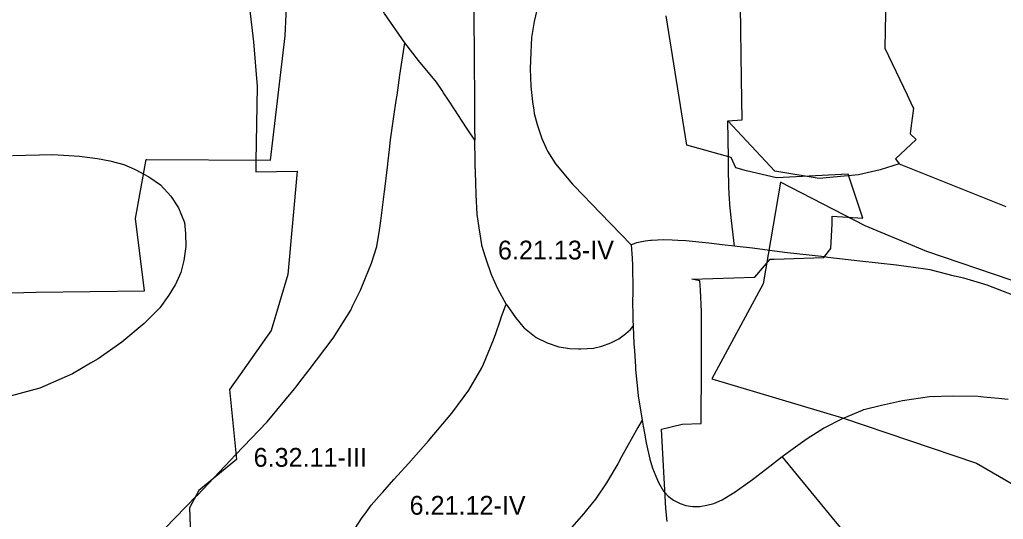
# Model space of a CAD drawing. Extents: x -555156 to -540209, y -1046851 to -1035695.
# Drawn here: x -542661 to -542138, y -1038966 to -1038700 of the extents above; entities that cross this region are included whole.
import ezdxf

# ---------------------------------------------------------------- set-up
doc = ezdxf.new("R2010")
doc.units = 0
for name, color, linetype in [('Vrstva 12', 7, 'Continuous'), ('Vrstva 27', 7, 'Continuous'), ('Vrstva 28', 7, 'Continuous'), ('Vrstva 29', 7, 'Continuous')]:
    doc.layers.add(name, color=color, linetype=linetype)

msp = doc.modelspace()

# ---------------------------------------------------------------- linework, layer by layer
at = {"layer": 'Vrstva 12'}
for points in [[(-542540.33, -1038683.26), (-542537.06, -1038711.98), (-542535.07, -1038735.63), (-542535.78, -1038775.61), (-542535.88492, -1038781.067528), (-542513.89, -1038780.66), (-542518.8, -1038835.68), (-542527.57, -1038865.44), (-542546.27, -1038891.82), (-542549.81, -1038896.81), (-542546.02, -1038934.08), (-542566.19, -1038950.58), (-542571.16, -1038959.76), (-542570.2, -1038984.03)], [(-542317.12, -1038966.99), (-542317.7, -1038960.14), (-542320.12, -1038917.91), (-542309.07, -1038915.24), (-542298.96, -1038914.89), (-542298.95, -1038911.66), (-542298.87, -1038887.45), (-542298.84, -1038876.22), (-542298.77, -1038855.33), (-542299.4, -1038843.98), (-542299.68, -1038838.97), (-542303.96, -1038838.14), (-542270.5, -1038837.04), (-542262.31, -1038827.56), (-542260.18, -1038827.49), (-542233.65, -1038826.6), (-542230.06, -1038821.9), (-542229.31, -1038808.64), (-542229.219338, -1038804.635977), (-542213.03, -1038805.77), (-542220.79, -1038782.25), (-542258.9, -1038784.22), (-542274.94, -1038780.54), (-542280.6, -1038779), (-542282.96, -1038773.42), (-542306.58, -1038766.88), (-542317.64, -1038698.07)]]:
    msp.add_lwpolyline(points, dxfattribs=at)
at = {"layer": 'Vrstva 28'}
for points in [[(-542456.64, -1038712.51), (-542467.36, -1038696.81), (-542473.64, -1038685.3), (-542475.2, -1038682.43), (-542476.2, -1038680.22), (-542479.84, -1038672.16), (-542482.42, -1038660.7), (-542482.72, -1038659.35), (-542485.59, -1038643.92), (-542485.61, -1038643.73), (-542487.31, -1038623.71), (-542487.68, -1038619.33), (-542487.46, -1038609.8)], [(-542200.33, -1038668.82), (-542201.33, -1038715.33), (-542189.48, -1038740.2), (-542186.59, -1038746.26), (-542186.12, -1038747.25), (-542186.61, -1038751.22), (-542187.27, -1038756.5), (-542187.81, -1038760.83), (-542184.6, -1038763.83), (-542195.59, -1038774.11), (-542193.74, -1038776.8)], [(-542385.09, -1038689.61), (-542387.78, -1038701.12), (-542389.12, -1038709.64), (-542389.57, -1038717.41), (-542389.87, -1038726.22), (-542389.5, -1038735.48), (-542388.61, -1038743.85), (-542387.96, -1038748.24), (-542387.71, -1038749.98), (-542386.22, -1038755.81), (-542383.68, -1038763.28), (-542380.69, -1038770), (-542376.36, -1038776.73), (-542367.4, -1038787.64), (-542366.59, -1038788.49), (-542352.57, -1038803.11), (-542336.21, -1038819.92)], [(-542419.8, -1038692.08), (-542419.62, -1038725.71), (-542419.61, -1038726.52), (-542419.55, -1038737.77), (-542419.52, -1038745.3), (-542419.45, -1038757.26), (-542419.41, -1038764.14)], [(-542284.83, -1038753.92), (-542277.18, -1038753.46), (-542277.51, -1038731.63), (-542278.1, -1038692.99), (-542272.87, -1038692.45)], [(-542615.06, -1039002.55), (-542578.66, -1038965.04), (-542567.29, -1038953.32), (-542566.89, -1038952.91), (-542549.26, -1038934.39), (-542546.56, -1038931.55), (-542529.78, -1038913.94), (-542515.3, -1038896.51), (-542514.35, -1038895.37), (-542512.36, -1038892.75), (-542508, -1038886.99), (-542494.75, -1038869.48), (-542485.34, -1038854.57), (-542484.33, -1038852.56), (-542480.05, -1038844.05), (-542477.42, -1038837.47), (-542474.29, -1038829.66), (-542472.88, -1038825.28), (-542471.42, -1038820.77), (-542470.07, -1038811.99), (-542469.33, -1038807.17), (-542467.31, -1038791.47), (-542466.98, -1038788.86), (-542465.79, -1038778.55), (-542465.4, -1038775.18), (-542464.69, -1038769.11), (-542464.1, -1038764.02), (-542463.05, -1038756.64), (-542462.52, -1038752.94), (-542462.34, -1038751.68), (-542461.13, -1038743.21), (-542460.7, -1038740.22), (-542459.16, -1038729.74), (-542456.64, -1038712.51)], [(-542419.41, -1038764.14), (-542423, -1038758.64), (-542426.35, -1038753.51), (-542429.57, -1038748.58), (-542430.24, -1038747.55), (-542433.31, -1038742.95), (-542435.93, -1038739.02), (-542436.73, -1038737.82), (-542439.68, -1038733.4), (-542449.32, -1038721.92), (-542456.64, -1038712.51)], [(-542282.83, -1038806.87), (-542283.65, -1038798.54), (-542283.73, -1038797.75), (-542283.89, -1038795.51), (-542284.33, -1038789.38), (-542284.43, -1038778.99), (-542284.48, -1038773.69), (-542284.48, -1038773.63), (-542284.83, -1038753.92)], [(-542215.35, -1038782.74), (-542236.28, -1038784.61), (-542259.78, -1038780.72), (-542284.83, -1038753.92)], [(-542402.72, -1038851.35), (-542407.05, -1038843.28), (-542410.22, -1038836.16), (-542410.64, -1038835.21), (-542413.18, -1038828), (-542413.65, -1038826.5), (-542415.57, -1038820.26), (-542415.64, -1038819.86), (-542416.75, -1038813.01), (-542416.91, -1038812.04), (-542418.1, -1038803.52), (-542418.55, -1038793.21), (-542418.8, -1038786.53), (-542419.15, -1038776.92), (-542419.18, -1038775.53), (-542419.41, -1038764.14)], [(-542665.16, -1038772.39), (-542643.72, -1038771.87), (-542629.61, -1038772.65), (-542619.97, -1038773.92), (-542613.4, -1038775.27), (-542605.93, -1038777.21), (-542600.4, -1038779.72), (-542599.66, -1038780.05), (-542595.4, -1038782.32), (-542592.64, -1038783.79), (-542586.52, -1038787.97), (-542580.99, -1038793.95), (-542576.96, -1038800.23), (-542573.82, -1038808), (-542573.22, -1038813.83), (-542573.07, -1038820.85), (-542574.12, -1038828.17), (-542575.76, -1038834.6), (-542578.6, -1038840.88), (-542578.74, -1038841.12), (-542582.03, -1038846.7), (-542586.85, -1038853.34), (-542595.22, -1038861.71), (-542607.02, -1038871.57), (-542619.71, -1038880.54), (-542623.65, -1038882.84), (-542633.3, -1038888.46), (-542650.63, -1038896.08), (-542671.09, -1038901.61)], [(-542193.74, -1038776.8), (-542203.79, -1038779.92), (-542215.35, -1038782.74)], [(-542193.74, -1038776.8), (-542136.9, -1038799.53)], [(-542281.32, -1038820.59), (-542282.83, -1038806.87)], [(-542281.32, -1038820.59), (-542287.81, -1038819.8), (-542294.93, -1038818.94), (-542307.17, -1038817.75), (-542311.42, -1038817.5), (-542314.34, -1038817.32), (-542318.95, -1038817.15), (-542325.43, -1038817.49), (-542325.97, -1038817.57), (-542328.76, -1038818.01), (-542333.12, -1038818.77), (-542333.32, -1038818.84), (-542335.11, -1038819.51), (-542336.21, -1038819.92)], [(-542336.21, -1038819.92), (-542335.73, -1038827.03), (-542335.46, -1038830.94), (-542335.31, -1038843.65), (-542335.32, -1038844.06), (-542335.46, -1038851.27), (-542335.46, -1038851.35), (-542335.37, -1038856.12), (-542335.31, -1038859.79), (-542335.15, -1038863.19)], [(-542132.67, -1038846.81), (-542146.79, -1038841.32), (-542159.34, -1038837.66), (-542164.18, -1038836.45), (-542177.11, -1038833.21), (-542179.63, -1038832.84), (-542195.15, -1038830.6), (-542214.49, -1038828.51), (-542231.66, -1038826.54), (-542233.45, -1038826.34), (-542254.68, -1038823.91), (-542271.67, -1038821.56), (-542279.77, -1038820.78), (-542281.32, -1038820.59)], [(-542483.1, -1038970.94), (-542479.17, -1038964.93), (-542477.35, -1038962.4), (-542474.47, -1038958.39), (-542468.95, -1038952.18), (-542468.2, -1038951.33), (-542462.37, -1038944.66), (-542462.3, -1038944.58), (-542462.2, -1038944.46), (-542454.69, -1038936.08), (-542443.9, -1038924.06), (-542431.62, -1038909.42), (-542425.01, -1038900.53), (-542422.47, -1038897.12), (-542415.67, -1038885.35), (-542414.79, -1038883.26), (-542412.3, -1038877.34), (-542409.4, -1038870.45), (-542408.17, -1038866.94), (-542405.82, -1038860.21), (-542405.07, -1038858.06), (-542402.72, -1038851.35)], [(-542402.72, -1038851.35), (-542402.63, -1038851.48), (-542402.15, -1038852.18), (-542397.79, -1038858.52), (-542393.01, -1038864.2), (-542392.94, -1038864.25), (-542386.74, -1038869.13), (-542386.43, -1038869.28), (-542380.87, -1038872.02), (-542380.79, -1038872.06), (-542374.67, -1038874.16), (-542368.84, -1038875.05), (-542364.12, -1038875.17)], [(-542356.3, -1038874.75), (-542351.82, -1038873.71), (-542347.04, -1038872.06), (-542342.7, -1038869.82), (-542339.9, -1038867.69), (-542338.97, -1038866.98), (-542336.58, -1038864.89), (-542335.15, -1038863.19)], [(-542335.15, -1038863.19), (-542334.72, -1038872.49), (-542334.49, -1038876.24), (-542333.97, -1038884.6), (-542333.81, -1038886.14), (-542332.42, -1038899.98), (-542332.38, -1038900.24), (-542330.33, -1038913.06)], [(-542364.12, -1038875.17), (-542363.02, -1038875.2), (-542356.3, -1038874.75)], [(-542255.93, -1038932.48), (-542250.1, -1038928.15), (-542242.63, -1038922.92), (-542233.97, -1038917.39), (-542223.36, -1038912.01), (-542222.9, -1038911.82), (-542213.18, -1038907.82), (-542212.46, -1038907.52), (-542203.05, -1038905.13), (-542191.85, -1038902.7), (-542177.47, -1038900.61), (-542164.92, -1038900.09), (-542151.59, -1038900.35), (-542148.82, -1038900.62), (-542140.77, -1038901.41), (-542135.65, -1038901.92)], [(-542330.33, -1038913.06), (-542332.56, -1038917.03), (-542341.34, -1038932.65), (-542343.36, -1038936.25), (-542349.37, -1038946.45), (-542355.12, -1038955.08), (-542359.2, -1038960.01), (-542361.4, -1038962.67), (-542369.24, -1038971.56), (-542375.25, -1038977.05), (-542377.53, -1038979.23), (-542379.82, -1038981.42), (-542382.61, -1038984.08)], [(-542330.33, -1038913.06), (-542329.75, -1038916.38), (-542329.11, -1038920.09), (-542328.24, -1038925.09), (-542326.28, -1038933.85), (-542324.83, -1038938.63), (-542323.12, -1038942.9), (-542321.58, -1038946.32), (-542318.94, -1038950.84), (-542318.19, -1038951.67), (-542316.46, -1038953.57), (-542313.65, -1038955.71), (-542310.15, -1038957.5), (-542307.07, -1038958.53)], [(-542307.07, -1038958.53), (-542303.4, -1038959.04), (-542299.65, -1038958.95), (-542295.98, -1038958.36), (-542292.31, -1038957.42), (-542287.78, -1038955.54), (-542280.87, -1038951.27), (-542271.65, -1038944.69), (-542262.5, -1038937.56), (-542255.93, -1038932.48)], [(-542168.66, -1039043.38), (-542178.1, -1039029.62), (-542188.82, -1039014.72), (-542195.26, -1039006.35), (-542197.77, -1039003.09), (-542199.28, -1039001.12), (-542212.87, -1038984.64), (-542229.08, -1038965.03), (-542255.93, -1038932.48)]]:
    msp.add_lwpolyline(points, dxfattribs=at)
at = {"layer": 'Vrstva 29'}
for points in [[(-542703.958008, -1038846.426025), (-542652.862, -1038845.10498), (-542594.921997, -1038844.344971), (-542599.822021, -1038805.922913), (-542594.127014, -1038774.455017), (-542593.682007, -1038774.481018), (-542528.036011, -1038774.856995), (-542520.179016, -1038708.812012), (-542518.653992, -1038674.47998), (-542524.507996, -1038639.778992), (-542532.473999, -1038594.856018), (-542494.877014, -1038556.390015), (-542527.976013, -1038557.044006), (-542532.151001, -1038534.049011), (-542580.085999, -1038562.590027), (-542612.674988, -1038533.138), (-542678.099976, -1038547.322998)], [(-542134.010001, -1038838.718006), (-542179.028999, -1038823.378996), (-542211.710009, -1038809.767005), (-542256.808006, -1038786.493008), (-542266.061994, -1038840.610998), (-542293.309001, -1038891.050001), (-542223.855997, -1038911.86), (-542152.490993, -1038935.965005), (-542110.349997, -1038960.420009)]]:
    msp.add_lwpolyline(points, dxfattribs=at)

# ---------------------------------------------------------------- texts
at = {"layer": 'Vrstva 27'}
for s, p in [('6.21.13-IV', (-542407.031758, -1038827.66)), ('6.32.11-III', (-542536.976548, -1038937.89)), ('6.21.12-IV', (-542454.031436, -1038963.38))]:
    msp.add_text(s, height=10, dxfattribs=at).set_placement(p)

doc.saveas('drawing.dxf')
